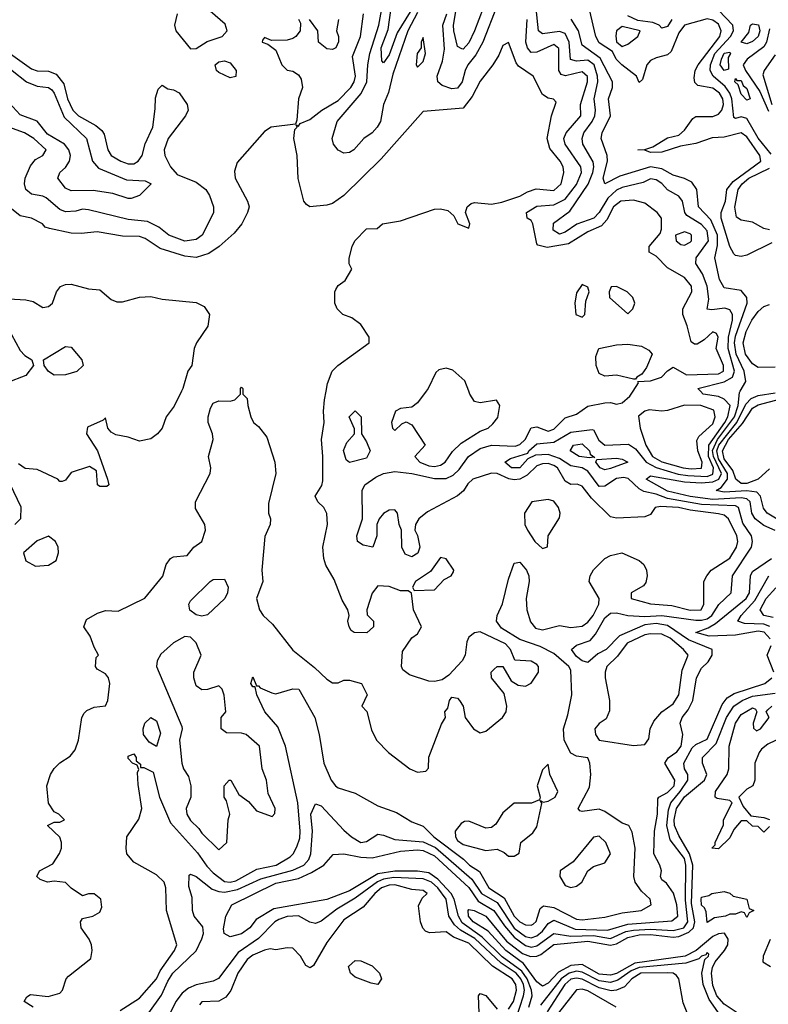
# Model space of a CAD drawing. Header units: inches. Extents: x 2380053 to 2584298, y 380219 to 546618.
# Tile 737 of 788: x 2555628 to 2558265, y 467840 to 471309. Entities that reach past the tile are written whole.
import ezdxf

# ---------------------------------------------------------------- set-up
doc = ezdxf.new("R2010")
doc.units = ezdxf.units.IN
doc.header["$MEASUREMENT"] = 0
doc.layers.add('C5456', color=7, linetype='Continuous')
doc.layers.add('C5457', color=7, linetype='Continuous')

msp = doc.modelspace()

# ---------------------------------------------------------------- linework, layer by layer
at = {"layer": 'C5456', "color": 2}
for points, elevation in [([(2556198, 470000), (2556172.7, 469947.3), (2556144, 469910), (2556130.5, 469870), (2556113.4, 469850), (2556090, 469832), (2556050, 469823.6), (2556010, 469838), (2555966.6, 469846.6), (2555950, 469855.3), (2555939, 469870), (2555930, 469906), (2555922, 469898), (2555867.3, 469872.7), (2555864, 469850), (2555902.8, 469790), (2555938, 469690), (2555942, 469670), (2555935.3, 469664.7), (2555910, 469664), (2555902, 469670), (2555899, 469719), (2555874.6, 469734.6), (2555810, 469713.2), (2555790, 469686), (2555778, 469682), (2555770, 469682), (2555762, 469690), (2555690, 469724.5), (2555647.5, 469727.5), (2555623.9, 469743.9)], 30), ([(2555675.3, 467830), (2555644, 467850), (2555653.6, 467866.4), (2555666, 467874), (2555727.9, 467867.9), (2555770, 467878.8), (2555779.3, 467890), (2555792.3, 467930), (2555800.5, 467939.5), (2555879, 468001), (2555884, 468030), (2555881.2, 468050), (2555873.2, 468070), (2555845.2, 468110), (2555842, 468130), (2555850, 468142), (2555886, 468150), (2555910, 468164.7), (2555918, 468182), (2555914, 468210), (2555890, 468228.7), (2555870, 468228.7), (2555850, 468222), (2555810, 468249.2), (2555790, 468269.2), (2555750, 468274), (2555726, 468270), (2555700.2, 468280.2), (2555689, 468290), (2555698, 468310), (2555744.7, 468335.3), (2555768.8, 468371.1), (2555775.3, 468390), (2555775.3, 468410), (2555769, 468429), (2555726, 468470), (2555750, 468482), (2555770, 468482), (2555786, 468490), (2555766, 468510), (2555750, 468518), (2555729.2, 468549.2), (2555723.7, 468610), (2555737.2, 468650), (2555750, 468671), (2555770, 468690.8), (2555806, 468714), (2555823.2, 468736.8), (2555835.1, 468770), (2555846.6, 468850), (2555854.8, 468865.2), (2555864.5, 468875.5), (2555890, 468886.8), (2555930, 468892), (2555939, 468910), (2555945.2, 468970), (2555941.2, 468990), (2555930, 469004), (2555901.2, 469021.2), (2555895.3, 469030), (2555898, 469062), (2555906, 469070), (2555890, 469098), (2555876.6, 469136.6), (2555854, 469170), (2555864.1, 469195.9), (2555902, 469218), (2555930, 469226.8), (2555975.5, 469224.5), (2556069.5, 469270.5), (2556131.9, 469348.1), (2556144.7, 469390), (2556159.5, 469410), (2556170, 469417), (2556218.6, 469421.4), (2556242, 469450), (2556269.3, 469470.7), (2556282.7, 469510), (2556280.9, 469530), (2556247.2, 469587.3), (2556247.8, 469610), (2556299.3, 469710), (2556301.2, 469730), (2556293.2, 469770), (2556309.4, 469830), (2556307, 469850), (2556292.7, 469890), (2556292.7, 469910), (2556300.2, 469939.8), (2556310, 469958), (2556330, 469966), (2556370, 469964.7), (2556386, 469970), (2556406, 469990), (2556406, 470000)], 30), ([(2555982, 467818), (2556050, 467861.6), (2556109.7, 467930), (2556122.6, 467957.4), (2556173.3, 468030), (2556182, 468050), (2556145.6, 468170), (2556142.7, 468250), (2556137, 468270), (2556110, 468296.2), (2556030, 468341.2), (2556006, 468370), (2556002.7, 468390), (2556005.2, 468430), (2556047.8, 468492.2), (2556058, 468530), (2556045.6, 468614.4), (2556043.1, 468656.9), (2556047.3, 468667.3), (2556042, 468682), (2556026, 468690), (2556010, 468706), (2556010, 468714), (2556030, 468722), (2556038, 468710), (2556038, 468698), (2556054, 468686), (2556054, 468674), (2556066, 468674), (2556098, 468658), (2556120.7, 468570), (2556159.6, 468479.6), (2556254.1, 468374.1), (2556287.2, 468327.2), (2556310, 468303.1), (2556350, 468273.1), (2556370, 468270.3), (2556390, 468275.2), (2556464.1, 468315.9), (2556532, 468330), (2556580.7, 468359.3), (2556591.6, 468370), (2556604.9, 468395.1), (2556614.6, 468425.4), (2556616.1, 468450), (2556608.5, 468550), (2556564.2, 468750), (2556538, 468818), (2556492.3, 468870), (2556464, 468930), (2556458, 468958), (2556450, 468958), (2556442, 468970), (2556450, 468994), (2556462, 468962), (2556470, 468962), (2556474.8, 468954.8), (2556516.8, 468936.8), (2556530, 468934), (2556590, 468951.3), (2556611, 468950), (2556667.3, 468850), (2556683, 468790), (2556699.3, 468690), (2556724.9, 468630), (2556741, 468610), (2556750, 468602.8), (2556810, 468584), (2556890, 468539.1), (2556955.8, 468515.8), (2557010, 468482.8), (2557050, 468467.3), (2557087.2, 468430), (2557191.6, 468351.6), (2557212.2, 468330), (2557247.5, 468307.5), (2557280.9, 468250), (2557334.7, 468214.7), (2557370, 468150.3), (2557390, 468130.3), (2557410, 468120.3), (2557430, 468118.7), (2557437.1, 468122.8), (2557448.1, 468131.8), (2557462.2, 468177.7), (2557473.6, 468186.4), (2557510, 468180.8), (2557590, 468140.3), (2557610, 468138), (2557690, 468147), (2557750, 468161.7), (2557818, 468170), (2557852.7, 468190), (2557849.2, 468210), (2557818.6, 468238.6), (2557796.2, 468270), (2557791.8, 468290), (2557796.2, 468390), (2557786.3, 468446.3), (2557774, 468470), (2557750, 468478.4), (2557690, 468519.5), (2557670, 468527), (2557610, 468519), (2557601.2, 468521.2), (2557595.3, 468530), (2557635.5, 468604.5), (2557640.7, 468650), (2557637, 468690), (2557630, 468708.7), (2557590, 468714.5), (2557570, 468724.5), (2557545.7, 468770), (2557543.5, 468810), (2557559.7, 468860.2), (2557572.8, 468930), (2557570, 469017.2), (2557562.9, 469030), (2557510, 469076.4), (2557461.1, 469101.1), (2557390, 469125.4), (2557325.5, 469165.5), (2557308.3, 469190), (2557309.7, 469210), (2557328.7, 469251.3), (2557350, 469338), (2557370, 469394), (2557390, 469398), (2557413.4, 469370), (2557421.6, 469350), (2557422.4, 469330), (2557412.6, 469270), (2557415.2, 469230), (2557427.5, 469187.5), (2557445.3, 469165.2), (2557470, 469158.9), (2557530, 469174.6), (2557570, 469167.6), (2557610, 469172), (2557630, 469186.4), (2557648.1, 469210), (2557668, 469250), (2557669.6, 469270), (2557634.5, 469330), (2557638, 469350), (2557650, 469370.8), (2557689.4, 469410.6), (2557710, 469421), (2557749.3, 469430.7), (2557810, 469404), (2557826.8, 469390), (2557836.3, 469370), (2557838.8, 469350), (2557834.4, 469325.6), (2557826, 469314), (2557782, 469290), (2557782, 469270), (2557850, 469250.6), (2557925.2, 469245.2), (2557990, 469228.4), (2558028.7, 469230), (2558038, 469250), (2558038, 469330), (2558048.7, 469350), (2558063.7, 469370), (2558130, 469412), (2558153.3, 469450), (2558158, 469470), (2558154.5, 469490), (2558124.7, 469550), (2558110, 469563.5), (2558090, 469568.5), (2557990, 469580.3), (2557949.4, 469590.6), (2557885.7, 469594.3), (2557866.8, 469590), (2557850, 469566), (2557830, 469557), (2557730, 469553.2), (2557710, 469557.2), (2557642.9, 469622.9), (2557610, 469665.2), (2557592, 469672), (2557570, 469671.8), (2557550, 469682.9), (2557522.6, 469730), (2557510, 469738.8), (2557490, 469745.5), (2557470, 469744.6), (2557450, 469736.5), (2557416.1, 469703.9), (2557390, 469689.8), (2557370, 469687.6), (2557351.4, 469691.4), (2557310, 469709.8), (2557290, 469710.9), (2557224.9, 469690), (2557206.4, 469673.6), (2557191.2, 469648.8), (2557170, 469631.8), (2557064.7, 469575.3), (2557034.4, 469550), (2557022, 469530), (2557020.7, 469510), (2557030, 469491.3), (2557038, 469450), (2557031.2, 469428.8), (2557010, 469416.2), (2556985.9, 469425.9), (2556974, 469450), (2556973.2, 469510), (2556965.2, 469530), (2556959, 469570), (2556950, 469582), (2556930, 469581.2), (2556910, 469569), (2556894.8, 469550), (2556886, 469530), (2556886.8, 469490), (2556872, 469450), (2556838, 469458), (2556818, 469470), (2556815.3, 469490), (2556835.3, 469550), (2556834.5, 469650), (2556843.7, 469670), (2556882.5, 469697.5), (2556909.8, 469710.2), (2556950, 469717.4), (2557010, 469710.2), (2557090, 469692.2), (2557130, 469692.9), (2557155.3, 469704.7), (2557176.1, 469723.9), (2557209.7, 469770), (2557250, 469798), (2557290, 469810.2), (2557373.7, 469806.3), (2557390, 469812.6), (2557408.5, 469830), (2557430, 469870.4), (2557450, 469874.4), (2557490, 469858.9), (2557510, 469865.7), (2557550, 469906.4), (2557590, 469919.1), (2557630, 469946.7), (2557690, 469959.3), (2557710, 469960.5), (2557730, 469954.8), (2557750, 469958.8), (2557778, 469982), (2557789.3, 470000)], 26), ([(2556082.7, 467810), (2556127.4, 467872.6), (2556150, 467922), (2556168.1, 467950), (2556250, 468028.4), (2556270, 468070.8), (2556275.6, 468090), (2556273.1, 468113.1), (2556242.7, 468150), (2556237, 468170), (2556236.2, 468216.2), (2556224.5, 468255.5), (2556225.6, 468294.4), (2556230, 468298), (2556250, 468290.6), (2556305.7, 468245.7), (2556330, 468236.9), (2556350, 468235.4), (2556395.7, 468244.3), (2556477.5, 468282.5), (2556590, 468312.1), (2556629.6, 468330), (2556646.9, 468350), (2556654, 468370), (2556659.7, 468450), (2556653.6, 468510), (2556670, 468546), (2556690, 468538.8), (2556770, 468453.4), (2556797.3, 468430), (2556830, 468410.6), (2556850, 468413.4), (2556890, 468439.1), (2556910, 468436.3), (2556950, 468420.3), (2557050, 468412), (2557092.9, 468392.9), (2557220.5, 468280.5), (2557254.9, 468230), (2557310, 468198.4), (2557370, 468108.5), (2557410, 468078.5), (2557430, 468074.7), (2557450, 468081.1), (2557470, 468097.6), (2557490, 468124.2), (2557510, 468136.1), (2557584.6, 468104.6), (2557699.3, 468100.7), (2557770, 468122.6), (2557926, 468134), (2557947, 468150), (2557942.6, 468190), (2557931.2, 468231.2), (2557906.3, 468266.3), (2557890, 468278), (2557886, 468290), (2557889.3, 468310), (2557883.7, 468330), (2557862, 468370), (2557864.7, 468450), (2557875.4, 468510), (2557876.6, 468563.4), (2557879.3, 468570), (2557910, 468586.7), (2557933.8, 468610), (2557936.4, 468630), (2557900.5, 468690), (2557912.2, 468707.8), (2557943.5, 468730), (2557957.8, 468750), (2557964.7, 468790), (2557955.1, 468830), (2557962.4, 468850), (2557982.6, 468877.4), (2557998.9, 468910), (2558011.8, 468990), (2558030, 469024), (2558053.4, 469046.6), (2558068, 469070), (2558067.6, 469090), (2557983.8, 469123.8), (2557910, 469175.1), (2557870, 469181.7), (2557830, 469177.4), (2557741.6, 469138.4), (2557694, 469090), (2557664.8, 469075.2), (2557630, 469044.5), (2557610, 469049.6), (2557590, 469065.1), (2557572.3, 469090), (2557590, 469105.5), (2557638.2, 469121.8), (2557656.4, 469143.6), (2557690, 469202), (2557710, 469218.3), (2557730, 469219.6), (2557770, 469210.2), (2557830, 469206.4), (2557890, 469210.2), (2558010, 469193.6), (2558030, 469193), (2558050, 469198.5), (2558066.2, 469210), (2558091.6, 469248.4), (2558134, 469290), (2558139.6, 469350), (2558206.3, 469450), (2558209.7, 469470), (2558206.6, 469490), (2558175.5, 469535.6), (2558160.5, 469590), (2558150, 469596.2), (2558030, 469601.2), (2557910, 469621.7), (2557870, 469637.5), (2557826.6, 469646.6), (2557810, 469655.6), (2557771.9, 469691.9), (2557755.4, 469695.4), (2557730, 469692.7), (2557690, 469665.6), (2557670, 469664.7), (2557630, 469718.8), (2557610, 469729.8), (2557570, 469737.2), (2557530, 469762.6), (2557490, 469776.8), (2557445.3, 469774.7), (2557418.4, 469761.6), (2557390, 469729.8), (2557361.2, 469730), (2557337.2, 469750), (2557357.2, 469762.8), (2557418.3, 469781.7), (2557421.6, 469790), (2557450, 469814.6), (2557510, 469820.2), (2557570, 469855.5), (2557645.2, 469865.2), (2557650, 469864), (2557667.9, 469827.8), (2557690, 469810.3), (2557773, 469813), (2557797.5, 469797.5), (2557834.7, 469750), (2557870, 469730.8), (2557947.9, 469707.9), (2557982.4, 469702.5), (2558050, 469699.8), (2558070, 469707.2), (2558072.8, 469730), (2558054.7, 469770), (2558056.3, 469810), (2558112.7, 469890), (2558123.2, 469910), (2558130.6, 469950), (2558110, 469972.1), (2558090, 469980.8), (2558035.3, 469990), (2558026.3, 470000)], 22), ([(2556414, 470000), (2556414, 469990), (2556430, 469974), (2556431.3, 469950), (2556442, 469910), (2556451.3, 469890), (2556470, 469876), (2556498.3, 469838.3), (2556527.4, 469750), (2556530.4, 469710), (2556504.4, 469604.4), (2556504.4, 469570), (2556511.3, 469550), (2556510.9, 469530.9), (2556491.9, 469488.1), (2556480.7, 469370), (2556484.7, 469330), (2556462.8, 469270), (2556472.7, 469230), (2556486, 469210), (2556519.1, 469179.1), (2556590, 469088), (2556666.7, 469026.7), (2556710, 468986), (2556730, 468972), (2556750, 468972), (2556770, 468982), (2556790, 468982), (2556832, 468970), (2556852, 468930), (2556834, 468890), (2556851.6, 468871.6), (2556867.5, 468807.5), (2556884.7, 468770), (2556927.5, 468727.5), (2557002, 468670), (2557030, 468658), (2557059, 468661), (2557068.4, 468671.6), (2557069.4, 468710.6), (2557113.6, 468826.4), (2557128, 468850), (2557126, 468870), (2557136.4, 468883.6), (2557142, 468910), (2557150, 468922), (2557170, 468918), (2557178, 468910), (2557191, 468890), (2557198, 468850), (2557226.8, 468810), (2557250, 468796), (2557270, 468802.8), (2557329, 468850), (2557342, 468870), (2557344, 468890), (2557335.1, 468935.1), (2557289.7, 468989.7), (2557289.6, 469010), (2557299.1, 469020.9), (2557310, 469030.4), (2557330.5, 469030.5), (2557359.8, 468979.8), (2557384.5, 468964.5), (2557410, 468961), (2557430, 468971.3), (2557456, 469010), (2557456, 469030), (2557450, 469037.2), (2557430, 469049.2), (2557372.5, 469052.5), (2557356.9, 469090), (2557339.6, 469110), (2557250, 469152.3), (2557230, 469149.2), (2557210, 469134), (2557203.4, 469116.6), (2557197.6, 469070), (2557186.7, 469050), (2557140.4, 468999.6), (2557116.7, 468983.3), (2557090, 468977), (2557070, 468978), (2557000.9, 469000.9), (2556978, 469018), (2556973.2, 469030), (2556976.5, 469083.5), (2557009.2, 469130.8), (2557030, 469144.7), (2557044, 469170), (2557015.1, 469230), (2557008.4, 469288.4), (2556996.4, 469296.4), (2556970, 469297.2), (2556930, 469312.3), (2556890, 469314), (2556870, 469288), (2556851.3, 469230), (2556852, 469212), (2556874, 469190), (2556874, 469170), (2556851.2, 469148.9), (2556806, 469150), (2556796.4, 469156.4), (2556788.7, 469170), (2556784, 469190), (2556788.7, 469210), (2556784, 469230), (2556764.2, 469264.2), (2556736.4, 469336.4), (2556707.2, 469387.3), (2556699.7, 469410), (2556696.3, 469450), (2556712, 469530), (2556709.6, 469569.6), (2556699.5, 469590), (2556679, 469610), (2556668.7, 469630), (2556692.8, 469667.2), (2556695.8, 469684.2), (2556696.4, 469770), (2556691.1, 469830), (2556701, 469890), (2556698.3, 469930), (2556702, 469970), (2556707.7, 470000)], 30), ([(2557059.6, 470000), (2557030, 469959), (2557010, 469944), (2556970, 469939), (2556952, 469930), (2556938, 469890), (2556942, 469870), (2556950, 469862), (2556974.6, 469885.4), (2556990, 469892), (2557010, 469882), (2557056, 469810), (2557020.7, 469770), (2557037.3, 469750), (2557070, 469736.9), (2557090, 469734.6), (2557110, 469739.5), (2557127, 469750), (2557152.8, 469787.2), (2557183.6, 469816.4), (2557250, 469858.8), (2557278, 469870), (2557295.3, 469884.7), (2557312.3, 469907.7), (2557319, 469950), (2557308.4, 469968.4), (2557250, 469959), (2557230, 469964), (2557214, 469990), (2557210.3, 470000)], 30), ([(2558290, 469509.5), (2558250, 469526.6), (2558218.9, 469550), (2558207.6, 469570), (2558201.5, 469610), (2558190, 469620.3), (2558170, 469624.3), (2558070, 469618.8), (2557990, 469628.8), (2557910, 469647.9), (2557835.1, 469690), (2557850, 469701.6), (2557970, 469680.9), (2558030, 469677.1), (2558070, 469680.9), (2558091.5, 469690), (2558099.9, 469710), (2558071.7, 469770), (2558069.3, 469790.7), (2558086.7, 469830), (2558146.2, 469910), (2558158.6, 469950), (2558164.2, 469995.8), (2558166.5, 470000)], 18), ([(2558330, 469528.7), (2558261.3, 469570), (2558248.2, 469588.2), (2558237.6, 469630), (2558224.6, 469644.6), (2558190, 469649.2), (2558110, 469643.7), (2558081.2, 469650), (2558099.1, 469660.9), (2558121.9, 469690), (2558121.5, 469710), (2558090, 469761.5), (2558084.3, 469790), (2558090.9, 469810), (2558154, 469890), (2558185.9, 469954.1), (2558205.2, 469974.8), (2558230, 469984.8), (2558290, 469994.8)], 14), ([(2558270, 469726.6), (2558230.2, 469689.8), (2558190, 469675.3), (2558170, 469674.8), (2558151, 469690), (2558140.8, 469720.8), (2558110, 469761.5), (2558104.2, 469790), (2558124.9, 469830), (2558174.3, 469885.7), (2558210, 469940.7), (2558230, 469951.9), (2558310, 469973.1)], 10), ([(2555593.8, 469673.8), (2555632.1, 469592.1), (2555630.7, 469550), (2555611.3, 469530)], 30), ([(2558272.2, 469127.7), (2558251.3, 469151.3), (2558230, 469154.1), (2558150, 469140.3), (2558057.4, 469137.4), (2558009.5, 469150), (2558053.6, 469166.4), (2558079, 469181), (2558187.1, 469270), (2558198.7, 469290), (2558202.6, 469350), (2558210, 469364.9), (2558276.9, 469410)], 18), ([(2558270.8, 469170.8), (2558250, 469179.2), (2558181.5, 469181.5), (2558158, 469190), (2558169.7, 469210), (2558217.6, 469262.5), (2558266.9, 469350)], 14), ([(2558282.5, 469202.5), (2558249.2, 469210), (2558236.9, 469230), (2558257.7, 469270), (2558292.3, 469307.7)], 10), ([(2558285.2, 469010), (2558260.9, 469070), (2558275.5, 469104.5)], 18), ([(2557422, 467830), (2557433.1, 467870), (2557431.6, 467890), (2557415.6, 467930), (2557396.6, 467956.6), (2557327.6, 468007.6), (2557256.9, 468076.9), (2557186.5, 468126.5), (2557173.4, 468150), (2557158.5, 468210), (2557147.7, 468230), (2557101.3, 468281.3), (2557070, 468302.7), (2557030, 468308.7), (2556950, 468309.3), (2556890, 468299.8), (2556790, 468239.8), (2556710, 468209.6), (2556523.2, 468176.8), (2556461.7, 468138.3), (2556439.1, 468110), (2556410, 468087.8), (2556370, 468077.2), (2556348.8, 468088.9), (2556346, 468106), (2556354.5, 468150), (2556376, 468190), (2556530, 468266.9), (2556610, 468283.2), (2556656, 468304), (2556699.5, 468330), (2556732.5, 468367.5), (2556769.5, 468370.5), (2556830, 468358.5), (2556870, 468356.5), (2556970, 468379.7), (2557030, 468384.1), (2557050, 468382.2), (2557090, 468363.2), (2557210, 468251.2), (2557243.5, 468203.5), (2557298.8, 468170), (2557336.1, 468116.1), (2557370, 468076.8), (2557410, 468047.3), (2557430, 468040.9), (2557450, 468045.6), (2557510, 468089.2), (2557570, 468079.8), (2557650, 468082.2), (2557710, 468071.5), (2557763.8, 468096.2), (2557790, 468101.7), (2557850, 468105), (2557930, 468099.8), (2557968.3, 468110), (2557982, 468130), (2557973.1, 468206.9), (2557975.2, 468330), (2557970, 468353.7), (2557920, 468420), (2557908.2, 468470), (2557914.3, 468525.7), (2557921.5, 468550), (2557955.4, 468590), (2557981.7, 468630), (2557982.4, 468650), (2557969.7, 468670), (2557968.1, 468690), (2557996.9, 468743.1), (2558010, 468755.3), (2558050, 468774.4), (2558103.3, 468896.7), (2558120, 468920), (2558145.5, 468934.5), (2558253.2, 468970), (2558277.2, 468990)], 18), ([(2558170, 467800.5), (2558110, 467840.8), (2558084.2, 467870), (2558070, 467906), (2558065.2, 467950), (2558068.4, 467970), (2558078.6, 467990), (2558111, 468029), (2558122.6, 468050), (2558124.1, 468070), (2558110.6, 468090.6), (2558090, 468088.1), (2558070, 468078.3), (2558011, 468029), (2557972.2, 468010), (2557794.7, 467985.3), (2557730, 467948.6), (2557710, 467942.5), (2557670, 467946.7), (2557610, 467979.8), (2557570, 467976.5), (2557526.3, 467953.7), (2557490, 467914), (2557470, 467904.4), (2557450, 467919.1), (2557403.4, 467983.4), (2557340.4, 468030), (2557278, 468098), (2557225.1, 468130), (2557208.7, 468150), (2557208, 468170), (2557210, 468174), (2557229.6, 468170.4), (2557270, 468150.2), (2557342.6, 468062.6), (2557399.2, 468019.2), (2557427.9, 468007.9), (2557450, 468009.1), (2557464.2, 468015.8), (2557510, 468050.2), (2557630, 468062.2), (2557710, 468048.7), (2557730, 468052.5), (2557770, 468075), (2557810, 468084.7), (2557850, 468085.4), (2557930, 468076.6), (2557950, 468078.9), (2557985.9, 468094.1), (2558001.3, 468110), (2558006.5, 468130), (2557994.8, 468194.8), (2557999.3, 468330), (2557987.9, 468370), (2557950, 468434.7), (2557935.4, 468470), (2557933.6, 468490), (2557942, 468530), (2557970, 468571), (2558040.4, 468630), (2558048.4, 468650), (2558033.3, 468690), (2558033.6, 468710), (2558081.4, 468758.6), (2558117.5, 468850), (2558143.8, 468890), (2558172.8, 468910), (2558210, 468925.1), (2558290, 468935.6)], 14), ([(2558270, 468466), (2558250, 468446), (2558230, 468466), (2558210, 468468), (2558190, 468486), (2558170, 468486), (2558143.6, 468456.4), (2558130, 468426), (2558090, 468388), (2558066, 468390), (2558078, 468402), (2558078, 468410), (2558107.3, 468472.7), (2558108, 468490), (2558138, 468550), (2558130, 468558), (2558084.7, 468564.7), (2558078, 468570), (2558079, 468590), (2558120.9, 468650), (2558126.6, 468670), (2558127.6, 468750), (2558150, 468830.7), (2558170, 468860.7), (2558210, 468884.7), (2558219.8, 468879.8), (2558224.7, 468870), (2558212, 468830), (2558212.7, 468812.7), (2558223.6, 468803.6), (2558238, 468810), (2558268, 468850), (2558258, 468870), (2558263.1, 468876.9), (2558278, 468890)], 10), ([(2558317.3, 468782.7), (2558263.9, 468756.1), (2558240.9, 468739.1), (2558232.9, 468727.1), (2558218, 468690), (2558217.3, 468630), (2558210.8, 468610), (2558190, 468598), (2558162, 468570), (2558176.9, 468536.9), (2558203.6, 468503.6), (2558250, 468498), (2558270, 468491)], 10), ([(2557376.8, 467790), (2557403.2, 467870), (2557406.1, 467890), (2557402.5, 467910), (2557393.7, 467930), (2557377.2, 467950), (2557324.5, 467984.5), (2557231.6, 468071.6), (2557180.7, 468100.7), (2557160.3, 468120.3), (2557139.7, 468150), (2557130.4, 468210.4), (2557100.6, 468250), (2557078.9, 468270), (2557050, 468282.4), (2556946.2, 468286.2), (2556910, 468280.7), (2556888.4, 468271.6), (2556810, 468213.6), (2556745.2, 468174.8), (2556690, 468133.3), (2556670, 468125.1), (2556650, 468129.3), (2556610, 468151.8), (2556570, 468149.8), (2556541.2, 468138.8), (2556527.2, 468130), (2556470, 468072.3), (2556397.7, 468022.3), (2556328.8, 467931.2), (2556310, 467921.6), (2556250, 467908.3), (2556223.2, 467896.8), (2556200.4, 467879.6), (2556178, 467850), (2556155.9, 467804.1)], 22), ([(2557350, 467822.4), (2557367.4, 467850), (2557378.6, 467890), (2557376, 467910), (2557363.5, 467930), (2557293.8, 467973.8), (2557210, 468055.9), (2557156.6, 468076.6), (2557130, 468095.4), (2557071.6, 468091.6), (2557057.6, 468097.6), (2557048, 468108), (2557039.7, 468130), (2557033.6, 468186.4), (2557046, 468214), (2557064, 468230), (2557050, 468241.2), (2557010, 468244.5), (2556950, 468260.7), (2556930, 468259.4), (2556902.6, 468250), (2556879, 468230), (2556837.6, 468182.4), (2556770, 468137.6), (2556710, 468057.2), (2556663.6, 467976.4), (2556651.6, 467968.4), (2556636.4, 467976.4), (2556617.2, 468010), (2556590, 468037.2), (2556570, 468039.3), (2556530, 468032), (2556510, 468035.1), (2556490, 468031.2), (2556450, 468013.5), (2556430, 467997.4), (2556396.1, 467950), (2556371.4, 467888.6), (2556354.9, 467865.1), (2556330, 467851.6), (2556270, 467849), (2556261.6, 467838.4)], 26), ([(2558272, 468068), (2558247.2, 468010), (2558245.5, 467990), (2558273.1, 467973.1)], 14), ([(2558103.6, 467790), (2558057.1, 467857.1), (2558035.5, 467910), (2558030.8, 467950), (2558042, 467998), (2558055.1, 468010), (2558056.3, 468016.3), (2558050, 468022.7), (2558045.5, 468014.5), (2558030, 468009.4), (2558020.3, 467999.7), (2557974.5, 467985.5), (2557810, 467969.4), (2557782.5, 467957.5), (2557735.4, 467924.6), (2557710, 467916.3), (2557670, 467922.5), (2557610, 467953), (2557590, 467956.6), (2557564, 467950), (2557535.9, 467930), (2557462.5, 467837.5)], 18), ([(2557979, 467810), (2557965.2, 467845.2), (2557949.6, 467929.6), (2557941.6, 467941.6), (2557929.7, 467949.7), (2557911.4, 467951.4), (2557816.3, 467950), (2557784.9, 467930), (2557758.6, 467901.4), (2557730.2, 467889.8), (2557712.1, 467888), (2557670, 467898.6), (2557610, 467928.4), (2557590, 467932.4), (2557570, 467928), (2557548.7, 467910), (2557486, 467814)], 22), ([(2557246.6, 467810), (2557244, 467870), (2557250, 467878), (2557270, 467870.8), (2557310, 467822.8)], 26), ([(2557729.3, 467830), (2557630, 467886.9), (2557610, 467893.1), (2557590, 467891.2), (2557525.7, 467810)], 26)]:
    msp.add_lwpolyline(points, dxfattribs=dict(at, elevation=elevation))
for points, elevation in [([(2556790, 469749.3), (2556778, 469758), (2556769.3, 469790.7), (2556780.2, 469819.8), (2556808, 469850), (2556807.3, 469867.3), (2556789, 469910), (2556810, 469931.3), (2556831.3, 469910), (2556832, 469850), (2556850, 469822), (2556862.8, 469790), (2556850, 469763.7)], 26), ([(2557970, 469950.9), (2557910, 469931.5), (2557890, 469929.2), (2557846, 469934), (2557830, 469929.2), (2557807.7, 469912.3), (2557813.4, 469870), (2557834, 469810), (2557856.9, 469770), (2557890, 469751.3), (2557964.9, 469730), (2557993.6, 469726.4), (2558030, 469729.2), (2558032.9, 469750), (2558017.6, 469790), (2558014, 469826), (2558020.2, 469839.8), (2558070, 469884.9), (2558077.6, 469910), (2558073.5, 469933.5), (2558028, 469950)], 26), ([(2557654, 469766), (2557650, 469768), (2557635.2, 469764.8), (2557599, 469770), (2557567.3, 469790), (2557579.3, 469810), (2557610, 469814.3), (2557634.9, 469790), (2557638, 469778)], 18), ([(2557690, 469723), (2557673.2, 469730), (2557657.2, 469750), (2557660.9, 469759.1), (2557730, 469764.4), (2557750, 469760.5), (2557770.5, 469750), (2557710, 469727.4)], 18), ([(2557490, 469618), (2557432, 469610), (2557406.8, 469570), (2557408, 469530), (2557417.3, 469510), (2557442.8, 469470), (2557470, 469446), (2557488, 469452), (2557489.3, 469490.7), (2557530, 469554), (2557531.8, 469570), (2557526.6, 469590), (2557510, 469612.3)], 30), ([(2555730, 469488.7), (2555690, 469472.3), (2555642, 469430), (2555650, 469402), (2555683.6, 469383.6), (2555730, 469386.8), (2555756.6, 469403.4), (2555765.2, 469430), (2555764, 469450), (2555754, 469470)], 34), ([(2557110, 469414), (2557075.2, 469364.8), (2557022, 469330), (2557012, 469310), (2557018, 469298), (2557090, 469300.7), (2557123.3, 469336.7), (2557148.7, 469350), (2557156, 469364), (2557157.2, 469370), (2557130, 469409)], 30), ([(2556270, 469207.3), (2556250, 469212.3), (2556228, 469228), (2556223.7, 469250), (2556230, 469261), (2556299, 469330), (2556310, 469336.3), (2556350, 469338), (2556362.8, 469310), (2556360.7, 469290), (2556350.7, 469270), (2556290, 469212.7)], 26), ([(2556210, 469136), (2556170, 469113.6), (2556125.9, 469074.1), (2556112.4, 469050), (2556110.4, 469030), (2556199.1, 468819.1), (2556200.7, 468810), (2556190.7, 468770), (2556198.8, 468690), (2556204.9, 468670), (2556222.5, 468642.5), (2556230.9, 468609.1), (2556231, 468570), (2556214.8, 468530), (2556217.3, 468510), (2556230, 468487.3), (2556259.5, 468459.5), (2556270, 468442.8), (2556330, 468384.7), (2556358, 468410), (2556362, 468490), (2556368.7, 468510), (2556356.4, 468556.4), (2556348, 468570), (2556348, 468610), (2556366, 468630), (2556372, 468630), (2556399.6, 468579.6), (2556434.4, 468554.4), (2556462, 468522), (2556518, 468502), (2556527.3, 468512.7), (2556528, 468530), (2556503.1, 468583.1), (2556497.2, 468630), (2556482.7, 468670), (2556473.2, 468750), (2556426, 468790), (2556410, 468795.3), (2556356.4, 468796.4), (2556338, 468810), (2556338, 468850), (2556354, 468870), (2556348.8, 468928.9), (2556342, 468950), (2556330, 468962), (2556290, 468948.7), (2556270, 468948), (2556250, 468962), (2556241.2, 468990), (2556241.2, 469010), (2556268, 469070), (2556250, 469114), (2556230, 469133.2)], 30), ([(2557850, 469145.3), (2557830, 469141.1), (2557767.6, 469112.4), (2557733.6, 469066.4), (2557697.1, 469030), (2557690.4, 469010), (2557690.3, 468990), (2557705.5, 468910), (2557705.7, 468874.3), (2557694.3, 468845.7), (2557670, 468829.2), (2557654, 468810), (2557656.3, 468790), (2557670, 468770.8), (2557790, 468752.2), (2557830, 468754.8), (2557844.8, 468775.2), (2557849.6, 468810), (2557862.5, 468837.5), (2557889.7, 468870.3), (2557930, 468898), (2557949.6, 468930), (2557962.2, 469017.7), (2557982.7, 469070), (2557966.6, 469090), (2557919.7, 469130), (2557890, 469144.2)], 26), ([(2556110, 468748), (2556083.7, 468763.7), (2556064, 468790), (2556062.7, 468810), (2556069.3, 468830), (2556090, 468851), (2556110, 468838.8), (2556124.5, 468795.5)], 26), ([(2557490, 468686), (2557470, 468666), (2557451.3, 468610), (2557462, 468570), (2557459.6, 468560.4), (2557430.9, 468549.1), (2557370, 468549), (2557330, 468514), (2557305.2, 468474.8), (2557290, 468462.7), (2557270, 468460.9), (2557210, 468485.1), (2557195.5, 468484.5), (2557182.9, 468477.1), (2557162.4, 468450), (2557163.1, 468430), (2557170, 468417.3), (2557190, 468403.1), (2557270, 468382), (2557310, 468386.8), (2557335.3, 468375.3), (2557350, 468362), (2557370, 468362), (2557388, 468372), (2557394, 468410), (2557436.2, 468443.8), (2557450, 468464.7), (2557467.3, 468547.3), (2557462, 468558), (2557472.7, 468552.7), (2557490, 468556), (2557514, 468570), (2557524, 468590), (2557495.3, 468650)], 30), ([(2557670, 468432.7), (2557650, 468429), (2557577.5, 468342.5), (2557532, 468310), (2557531.3, 468290), (2557550, 468258), (2557570, 468251), (2557590, 468256), (2557608.7, 468270), (2557629.2, 468310.8), (2557650, 468326), (2557690, 468338), (2557709, 468370), (2557692.7, 468410)], 30), ([(2558190, 468146), (2558182, 468162), (2558170, 468166), (2558150, 468158), (2558130, 468158), (2558114, 468150), (2558075.3, 468144.7), (2558050, 468128), (2558046, 468166), (2558040.4, 468180.4), (2558030, 468188.7), (2558028.5, 468210), (2558030, 468218), (2558056.4, 468223.6), (2558066, 468230), (2558110, 468238), (2558130, 468231.3), (2558141, 468221), (2558190, 468210.8), (2558198, 468178), (2558214, 468170), (2558198, 468162)], 10), ([(2556890, 467909.3), (2556866, 467914), (2556810, 467936), (2556793.2, 467950), (2556786.8, 467973.2), (2556810, 467994.8), (2556830, 467993.4), (2556870, 467975.5), (2556895.5, 467950), (2556902.8, 467930)], 26)]:
    msp.add_lwpolyline(points, close=True, dxfattribs=dict(at, elevation=elevation))
at = {"layer": 'C5457', "color": 2}
for points, elevation in [([(2557275.8, 471390), (2557230.9, 471269.1), (2557210, 471227.3), (2557190, 471205.1), (2557185.6, 471205.6), (2557170, 471214), (2557157.4, 471270), (2557156.8, 471290), (2557172.9, 471387.1)], 22), ([(2557030, 471334.5), (2556995.5, 471270), (2556942.9, 471117.1), (2556927.7, 471052.3), (2556910.3, 471010), (2556898.8, 470950), (2556887.3, 470930), (2556870.3, 470909.7), (2556841, 470890), (2556804.7, 470850), (2556790, 470841.2), (2556770, 470839), (2556750, 470849), (2556734, 470870), (2556729.3, 470890), (2556747, 470950), (2556831.4, 471048.6), (2556850.6, 471089.3), (2556854.4, 471150), (2556862, 471190), (2556893.3, 471290), (2556905.5, 471354.5)], 26), ([(2557018.6, 471361.4), (2556957.7, 471262.3), (2556930, 471184.5), (2556910, 471157.2), (2556903.9, 471163.9), (2556902, 471210), (2556925.7, 471274.3), (2556936.2, 471350)], 22), ([(2557310, 471359), (2557259.6, 471230), (2557234.8, 471185.2), (2557207, 471150), (2557197, 471130), (2557187, 471090), (2557170, 471067.8), (2557150, 471064.7), (2557117, 471077), (2557100.7, 471090), (2557098.9, 471110), (2557117.8, 471162.2), (2557124.6, 471204.6), (2557118.7, 471290), (2557132.4, 471330)], 26), ([(2558026.3, 470000), (2558017.2, 470010), (2558110, 470032.6), (2558139.3, 470050), (2558145.8, 470070), (2558123.4, 470150), (2558125.2, 470190), (2558138.9, 470250), (2558139.1, 470270), (2558130, 470287), (2558112.5, 470292.5), (2558066.8, 470286.8), (2558049.5, 470289.5), (2558055.8, 470324.2), (2558049.8, 470370), (2558033.4, 470413.4), (2558009.6, 470450), (2558011.3, 470470), (2558054.4, 470530), (2558050, 470564.5), (2558030, 470587.3), (2557978.8, 470618.8), (2557971.2, 470630), (2557963.5, 470670), (2557950, 470687.6), (2557909.8, 470709.8), (2557890, 470731.3), (2557870, 470744.2), (2557850, 470747.6), (2557824.8, 470735.2), (2557750, 470717.2), (2557730, 470707.7), (2557700.1, 470679.9), (2557670, 470629.7), (2557650.7, 470609.3), (2557591.1, 470588.9), (2557550, 470560.5), (2557530, 470553.6), (2557507.3, 470567.3), (2557508.6, 470591.4), (2557565.8, 470634.2), (2557630.5, 470729.5), (2557647.1, 470770), (2557650.8, 470790), (2557647.8, 470807.8), (2557611.4, 470870), (2557609.6, 470890), (2557615.4, 470910), (2557645.3, 470950), (2557654.4, 470970), (2557657.1, 470990), (2557651.8, 471030), (2557664.6, 471090), (2557663.4, 471110), (2557651.6, 471150), (2557630, 471165.8), (2557590, 471163.1), (2557569, 471169), (2557563.5, 471230), (2557550, 471260.5), (2557530, 471267.4), (2557470, 471258.7), (2557456.2, 471270), (2557448, 471348)], 22), ([(2558277.7, 470522.3), (2558190, 470479.7), (2558170, 470474), (2558150, 470478), (2558144.2, 470484.2), (2558129.8, 470509.8), (2558099.8, 470610), (2558099.7, 470630), (2558114.2, 470670), (2558119.7, 470710), (2558141.2, 470738.8), (2558238.9, 470810), (2558235.1, 470830), (2558190, 470895.8), (2558170, 470909.7), (2558110, 470894.6), (2558067.3, 470892.7), (2558010, 470872.8), (2557956.2, 470863.8), (2557890, 470842), (2557850, 470841.2), (2557830, 470849), (2557806, 470850), (2557830, 470851), (2557858.6, 470861.4), (2557910, 470892.4), (2557950, 470902), (2557970, 470919.1), (2557999.5, 470960.5), (2558010, 470967.7), (2558070, 470967.9), (2558090, 470975.6), (2558102, 470990), (2558107.7, 471010), (2558105.6, 471030), (2558093.8, 471050), (2558070, 471067.3), (2558017.2, 471077.2), (2558007, 471087), (2558004.2, 471104.2), (2558007.8, 471130), (2558018.7, 471150), (2558094.2, 471250), (2558099.7, 471270), (2558090, 471293.3), (2558070, 471307), (2558050, 471311.6), (2557970, 471289.6), (2557950, 471262.7), (2557923.1, 471196.9), (2557910, 471185.1), (2557870, 471174.7), (2557850, 471164.5), (2557837.1, 471150), (2557822, 471098), (2557810, 471088), (2557801.2, 471110), (2557749.4, 471150), (2557729.8, 471169.8), (2557717, 471197), (2557670, 471227.8), (2557657.6, 471250), (2557635.5, 471344.5)], 14), ([(2558275.2, 470835.2), (2558230, 470891.1), (2558190, 470960.5), (2558170, 470966.3), (2558150, 470960.9), (2558143.9, 470963.9), (2558137, 471030), (2558129.9, 471049.9), (2558113.1, 471073.1), (2558070.9, 471110), (2558060.7, 471130), (2558061.3, 471150), (2558076.9, 471190), (2558132.5, 471250), (2558143.1, 471270), (2558140.3, 471290), (2558090, 471342.2)], 10), ([(2556610.8, 471310.8), (2556616.8, 471296.8), (2556616.3, 471270), (2556600.7, 471250), (2556590, 471242), (2556570, 471237), (2556515.3, 471235.3), (2556490, 471246), (2556483.6, 471236.4), (2556482, 471230), (2556502, 471222), (2556530, 471202), (2556551.3, 471150), (2556570, 471131.3), (2556590, 471127.3), (2556610, 471114.8), (2556619.5, 471099.5), (2556624.9, 471070), (2556610.6, 471030), (2556604.7, 470955.3), (2556599.6, 470940.4), (2556514, 470930), (2556490, 470915.3), (2556394.4, 470805.6), (2556384.5, 470775.5), (2556387.3, 470750), (2556430.7, 470670), (2556436.3, 470650), (2556430.7, 470630), (2556410.6, 470589.4), (2556383.4, 470556.6), (2556330.4, 470509.7), (2556294.6, 470485.4), (2556250, 470471.3), (2556210, 470475.8), (2556122.5, 470502.5), (2556070, 470538.4), (2556050, 470544.5), (2555990, 470546), (2555901.5, 470561.5), (2555844.7, 470555.3), (2555810, 470556.9), (2555733.6, 470573.6), (2555718, 470578), (2555708, 470590), (2555670, 470609.2), (2555630, 470618), (2555587.7, 470652.3)], 30), ([(2556182.8, 471330), (2556174, 471290), (2556178.8, 471270), (2556230, 471206), (2556250, 471206.8), (2556288.1, 471231.8), (2556342, 471250), (2556359, 471270), (2556352.5, 471292.5), (2556299.3, 471339.3)], 30), ([(2556707.7, 470000), (2556712.9, 470027.1), (2556729.5, 470070), (2556749.4, 470090), (2556859, 470170), (2556859, 470190), (2556830, 470235.3), (2556798, 470258), (2556766, 470270), (2556746, 470290), (2556738, 470310), (2556738, 470350), (2556742, 470358), (2556750, 470372), (2556775.3, 470390), (2556798, 470430), (2556788.8, 470448.9), (2556788.8, 470468.9), (2556799, 470510), (2556808.7, 470530), (2556850, 470572), (2556887.3, 470572.7), (2556906, 470590), (2556970, 470600.7), (2557090, 470641.6), (2557110, 470643), (2557136.1, 470636.1), (2557157.3, 470617.3), (2557172, 470590), (2557210, 470574), (2557214, 470590), (2557199, 470630), (2557204, 470650), (2557218.6, 470661.4), (2557230, 470664.9), (2557290, 470658.4), (2557326.4, 470666.4), (2557390, 470687), (2557417.1, 470702.9), (2557447.6, 470712.4), (2557510, 470707), (2557535.6, 470730), (2557545.1, 470770), (2557542.9, 470790), (2557531.6, 470810), (2557495.2, 470855.2), (2557486, 470890), (2557501.2, 470970), (2557518, 471018), (2557508.7, 471028.7), (2557490, 471032.7), (2557470, 471045.2), (2557437.2, 471110), (2557384.9, 471144.9), (2557376.6, 471156.6), (2557350, 471228), (2557330, 471218), (2557316.1, 471183.9), (2557295.5, 471150), (2557250, 471092.3), (2557222, 471038), (2557190, 470997), (2557050, 470985.2), (2556901.3, 470818.7), (2556770.3, 470689.7), (2556730, 470660.9), (2556710, 470655.1), (2556650, 470649), (2556638, 470658), (2556629, 470670), (2556609.3, 470749.3), (2556606, 470830), (2556594, 470890), (2556598, 470922), (2556606, 470930), (2556602, 470938), (2556610, 470934), (2556616.4, 470943.6), (2556650, 470957.3), (2556692.7, 470990), (2556750, 471024.2), (2556794.3, 471070), (2556806.3, 471090), (2556811, 471110), (2556800.9, 471179.1), (2556829, 471250), (2556839.3, 471330)], 30), ([(2556750.7, 471309.3), (2556744.7, 471270), (2556751.3, 471250), (2556751.2, 471231.1), (2556742, 471210), (2556730, 471204), (2556710, 471206), (2556681.2, 471230), (2556679, 471270), (2556648.7, 471310)], 30), ([(2557789.3, 470000), (2557808, 470030), (2557806, 470034), (2557850, 470036.3), (2557888.7, 470050), (2557910, 470072), (2557930, 470084.7), (2557977.6, 470057.6), (2558090, 470060.7), (2558107.6, 470070), (2558108, 470090), (2558081.2, 470150), (2558089, 470190), (2558083.1, 470203.1), (2558070, 470209), (2558039.1, 470180.9), (2558014.4, 470165.6), (2558005.2, 470165.2), (2557994, 470174), (2557979.6, 470230), (2557963.7, 470270), (2557963.7, 470290), (2557995.6, 470350), (2557995.1, 470370), (2557970, 470400.7), (2557910, 470435.1), (2557870, 470475.3), (2557846, 470490), (2557846, 470510), (2557884.7, 470555.3), (2557889.2, 470570.8), (2557889.3, 470610), (2557874, 470630), (2557830, 470662), (2557790, 470673.3), (2557745.5, 470670), (2557719.6, 470650), (2557696.8, 470603.2), (2557677.2, 470582.8), (2557630, 470561), (2557561.1, 470518.9), (2557486.6, 470506.6), (2557454, 470514), (2557450, 470519), (2557435.6, 470590), (2557430, 470601.2), (2557415.3, 470610), (2557414, 470630), (2557450, 470651.7), (2557510, 470656.9), (2557550, 470676.1), (2557590, 470728.7), (2557607.1, 470770), (2557604.4, 470790), (2557549.7, 470870), (2557545.4, 470890), (2557552.8, 470910), (2557605.1, 470970), (2557603.6, 471010), (2557628.5, 471090), (2557628.2, 471108.2), (2557610, 471125.1), (2557551.3, 471111.3), (2557535.8, 471115.8), (2557527.4, 471130), (2557527, 471207), (2557510, 471221.1), (2557450, 471194.3), (2557430, 471193.6), (2557417.4, 471210), (2557411, 471230), (2557415.8, 471310)], 26), ([(2558166.5, 470000), (2558185.6, 470034.4), (2558179.8, 470070), (2558151.9, 470130), (2558146.6, 470170), (2558150, 470194.4), (2558191.3, 470310), (2558189.6, 470330), (2558170, 470355.1), (2558110, 470363.7), (2558093, 470393), (2558077.4, 470470), (2558086.6, 470513.4), (2558086.2, 470550), (2558063.4, 470603.4), (2558019.7, 470650), (2558013.3, 470710), (2557996.3, 470736.3), (2557970, 470749.6), (2557930, 470761.3), (2557890, 470783.1), (2557850, 470790.7), (2557742, 470758), (2557689.2, 470730), (2557683.5, 470750), (2557698.3, 470810), (2557697.4, 470830), (2557676.2, 470890), (2557679.5, 470910), (2557709.5, 470970), (2557702.4, 471030), (2557717, 471070), (2557717, 471090), (2557673.2, 471173.2), (2557610, 471219.5), (2557596.8, 471270), (2557570.8, 471310.8)], 18), ([(2557926, 471310), (2557910, 471284.5), (2557890, 471279.5), (2557880.7, 471290), (2557859.1, 471299.1), (2557805.8, 471305.8), (2557770, 471322.3)], 10), ([(2558270, 471276.2), (2558258.8, 471230), (2558250, 471213.3), (2558190.4, 471170), (2558177.3, 471150), (2558184.7, 471130), (2558235.5, 471055.5), (2558266.3, 470986.2)], 10), ([(2555550.1, 471170.1), (2555652.4, 471090), (2555690, 471074.7), (2555730, 471070.3), (2555741.2, 471061.2), (2555750.2, 471050.2), (2555785.3, 470965.3), (2555863.6, 470890), (2555884.2, 470810), (2555906.1, 470786.1), (2556004.2, 470744.2), (2556070, 470740.7), (2556090.8, 470730), (2556050.3, 470689.7), (2556021.1, 470678.9), (2556010, 470678.4), (2555956.3, 470696.3), (2555887.5, 470707.5), (2555810, 470706), (2555790, 470715.1), (2555762.7, 470750), (2555769.2, 470770), (2555790, 470788), (2555804, 470810), (2555807.2, 470830), (2555801.5, 470850), (2555786, 470870), (2555725.9, 470905.9), (2555690, 470951.2), (2555630, 470973.5), (2555577.6, 471030)], 22), ([(2555579.7, 471199.7), (2555670, 471135.8), (2555690, 471128.7), (2555730, 471127.4), (2555756.4, 471116.4), (2555783.2, 471083.2), (2555796.5, 471030), (2555814.9, 470990), (2555835.8, 470970), (2555896, 470936), (2555918, 470918), (2555925.8, 470905.8), (2555939.1, 470850), (2555950.7, 470830), (2555984, 470810), (2556010, 470801.3), (2556030, 470801.3), (2556046, 470810), (2556059.6, 470830), (2556070, 470871.3), (2556097, 470930), (2556105.6, 470994.4), (2556106, 471034), (2556116.5, 471063.5), (2556130, 471078), (2556150, 471064.7), (2556170, 471062), (2556190, 471051.3), (2556218, 471010), (2556222, 470990), (2556212, 470970), (2556150.8, 470890), (2556137.3, 470850), (2556139.1, 470830), (2556159.5, 470790), (2556183.4, 470763.4), (2556250, 470736.3), (2556284, 470710), (2556297.3, 470690), (2556311, 470650), (2556310.8, 470630), (2556282, 470570), (2556270.5, 470550), (2556250, 470534), (2556210, 470528.5), (2556154, 470550), (2556118, 470578), (2556078.3, 470598.3), (2556010, 470604.8), (2555870, 470639.5), (2555850, 470640.9), (2555826.2, 470633.8), (2555790, 470631.5), (2555770, 470640.5), (2555721, 470681), (2555710, 470687), (2555670, 470694.5), (2555649.5, 470710), (2555645.1, 470730), (2555647.6, 470750), (2555665.8, 470794.2), (2555683.3, 470816.7), (2555709.6, 470830.4), (2555720.9, 470850), (2555678.4, 470890), (2555645.2, 470910), (2555589.7, 470929.7)], 26), ([(2558290, 471185.1), (2558250.7, 471130), (2558245.5, 471114.5), (2558277.2, 471010)], 14), ([(2558270, 470568.5), (2558250, 470573), (2558210, 470596), (2558170, 470602.4), (2558153, 470613), (2558147.9, 470647.9), (2558158.9, 470710), (2558173.1, 470730), (2558196.4, 470750), (2558270, 470785.4)], 10), ([(2555590, 470325.5), (2555650, 470322), (2555675.5, 470315.5), (2555710, 470294.8), (2555730, 470298.8), (2555744, 470310), (2555758, 470350), (2555771.7, 470368.3), (2555790, 470376.4), (2555810, 470377.6), (2555870, 470360.5), (2555910, 470357.3), (2555950, 470322.8), (2555970, 470314.8), (2555990, 470314.8), (2556050, 470330.7), (2556090, 470333.4), (2556130, 470324.4), (2556250, 470313), (2556278.3, 470298.3), (2556296.3, 470270), (2556290.4, 470229.6), (2556250.7, 470170), (2556243, 470150), (2556234, 470090), (2556221, 470070), (2556202.8, 470010), (2556198, 470000)], 30), ([(2558290, 470085.1), (2558230, 470083.5), (2558210, 470096.3), (2558185.3, 470130), (2558176.8, 470170), (2558187.1, 470210), (2558206.8, 470250), (2558230, 470281.1), (2558250, 470298), (2558270, 470306)], 14), ([(2555599.2, 470199.2), (2555630, 470143.8), (2555646.2, 470126.2), (2555671, 470110), (2555676.3, 470090), (2555650, 470055.1), (2555582.8, 470030)], 26), ([(2557210.3, 470000), (2557196.6, 470036.6), (2557153.8, 470073.8), (2557130, 470081.2), (2557104.9, 470075.1), (2557094.4, 470065.6), (2557066.8, 470010), (2557059.6, 470000)], 30), ([(2556406, 470000), (2556406, 470010), (2556410, 470014), (2556414, 470010), (2556414, 470000)], 30)]:
    msp.add_lwpolyline(points, dxfattribs=dict(at, elevation=elevation))
for points, elevation in [([(2557750, 471285.2), (2557730.7, 471269.3), (2557727.7, 471252.3), (2557730.7, 471230.7), (2557750, 471214.8), (2557770, 471222), (2557805.2, 471250), (2557814, 471270)], 14), ([(2558190, 471224.2), (2558169.3, 471230), (2558196.9, 471263.1), (2558202.9, 471290), (2558210, 471294.3), (2558230.8, 471290.8), (2558235.5, 471270), (2558230, 471249.7), (2558210, 471232.3)], 6), ([(2557050, 471246), (2557042, 471230), (2557042, 471210), (2557028, 471190), (2557024.7, 471150), (2557030, 471142), (2557050, 471162), (2557057.2, 471190)], 30), ([(2558110, 471129.6), (2558096.2, 471150), (2558100.5, 471170), (2558110, 471191.3), (2558130, 471194), (2558132.7, 471190), (2558124.5, 471175.5), (2558125.4, 471134.6)], 6), ([(2556370, 471103.7), (2556330, 471122.7), (2556321.2, 471130), (2556317.2, 471150), (2556330, 471160.7), (2556350, 471164), (2556370, 471157.3), (2556390.7, 471130), (2556390, 471109.2)], 26), ([(2558190, 471025.1), (2558170, 471046), (2558159.7, 471079.7), (2558148, 471090), (2558150, 471102), (2558154.4, 471094.4), (2558170, 471094), (2558176.7, 471076.7), (2558190, 471066.8), (2558201, 471030)], 6), ([(2557970, 470562), (2557938, 470550), (2557941, 470530), (2557957.3, 470517.3), (2557970, 470514), (2557990, 470525.5), (2557994.5, 470530), (2557995.1, 470550), (2557990, 470554)], 26), ([(2557610, 470375.3), (2557590, 470346), (2557584, 470310), (2557587.7, 470270), (2557610, 470261), (2557619, 470270), (2557623.1, 470316.9), (2557634, 470350), (2557630, 470366)], 30), ([(2557730, 470368.7), (2557712, 470368), (2557704.7, 470350), (2557706, 470330), (2557770, 470272), (2557788, 470290), (2557795.3, 470310), (2557788, 470330), (2557768, 470350)], 30), ([(2557790, 470042), (2557730, 470056), (2557690, 470053.2), (2557670, 470062), (2557659.3, 470090), (2557657.2, 470122.8), (2557668.7, 470150), (2557730, 470163), (2557770, 470166), (2557818.4, 470158.4), (2557844.9, 470144.9), (2557856, 470130), (2557836.1, 470083.9), (2557819.5, 470060.5), (2557802, 470050), (2557798, 470042)], 26), ([(2555750, 470056.9), (2555729.8, 470069.8), (2555714, 470090), (2555712.3, 470110), (2555790, 470157.6), (2555810, 470155.5), (2555846.8, 470110), (2555852, 470090), (2555830, 470069.6), (2555790, 470057.4)], 26)]:
    msp.add_lwpolyline(points, close=True, dxfattribs=dict(at, elevation=elevation))

doc.saveas('drawing.dxf')
